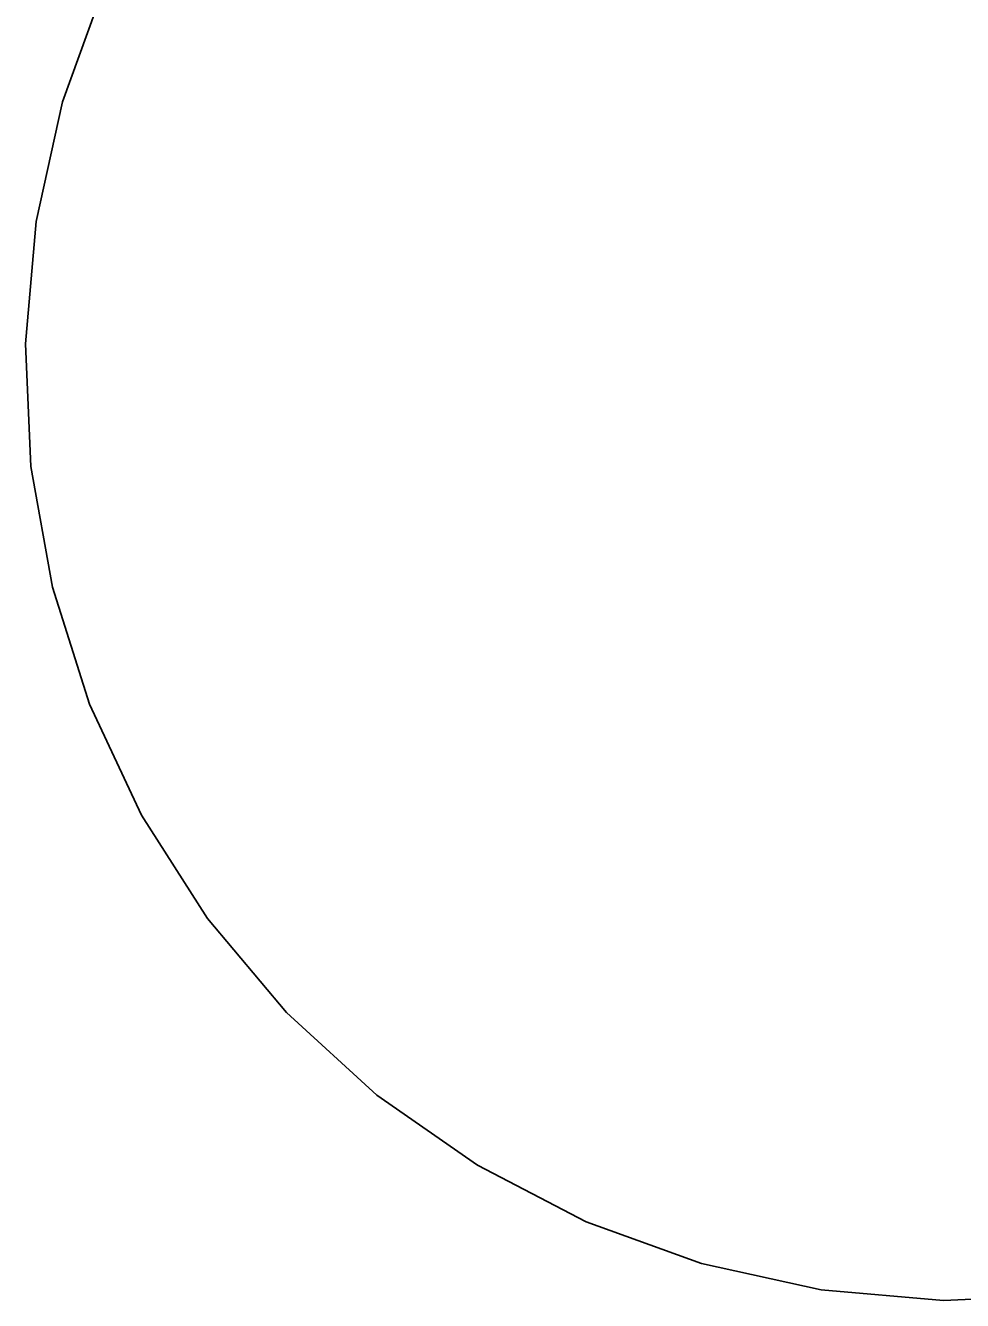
# Model space of a CAD drawing. Extents: x 6540402 to 6566579, y 5525343 to 5532423.
# Drawn here: x 6544579.8902 to 6544580.1402, y 5526291.7701 to 5526292.11 of the extents above; entities that cross this region are included whole.
import ezdxf

# ---------------------------------------------------------------- set-up
doc = ezdxf.new("R2010")
doc.units = 0
doc.layers.add('IR_ps_geometria', color=7, linetype='Continuous')

msp = doc.modelspace()

# ---------------------------------------------------------------- linework, layer by layer
at = {"layer": 'IR_ps_geometria'}
msp.add_lwpolyline([(6544580.16773, 5526291.77157), (6544580.13506, 5526291.7701), (6544580.10248, 5526291.7729), (6544580.07055, 5526291.77994), (6544580.0398, 5526291.79108), (6544580.01077, 5526291.80614), (6544579.98396, 5526291.82486), (6544579.95982, 5526291.84692), (6544579.93876, 5526291.87194), (6544579.92116, 5526291.89949), (6544579.90729, 5526291.92911), (6544579.89742, 5526291.96029), (6544579.89169, 5526291.99248), (6544579.89022, 5526292.02515), (6544579.89303, 5526292.05773), (6544579.90006, 5526292.08967), (6544579.9112, 5526292.12041)], dxfattribs=at)
msp.add_lwpolyline([(6544580.16773, 5526291.77157), (6544580.13506, 5526291.7701), (6544580.10248, 5526291.7729), (6544580.07055, 5526291.77994), (6544580.0398, 5526291.79108), (6544580.01077, 5526291.80614), (6544579.98396, 5526291.82486), (6544579.95982, 5526291.84692), (6544579.93876, 5526291.87194), (6544579.92116, 5526291.89949), (6544579.90729, 5526291.92911), (6544579.89742, 5526291.96029), (6544579.89169, 5526291.99248), (6544579.89022, 5526292.02515), (6544579.89303, 5526292.05773), (6544579.90006, 5526292.08967), (6544579.9112, 5526292.12041)], dxfattribs=at)
msp.add_lwpolyline([(6544580.16773, 5526291.77157), (6544580.13506, 5526291.7701), (6544580.10248, 5526291.7729), (6544580.07055, 5526291.77994), (6544580.0398, 5526291.79108), (6544580.01077, 5526291.80614), (6544579.98396, 5526291.82486), (6544579.95982, 5526291.84692), (6544579.93876, 5526291.87194), (6544579.92116, 5526291.89949), (6544579.90729, 5526291.92911), (6544579.89742, 5526291.96029), (6544579.89169, 5526291.99248), (6544579.89022, 5526292.02515), (6544579.89303, 5526292.05773), (6544579.90006, 5526292.08967), (6544579.9112, 5526292.12041)], dxfattribs=at)
msp.add_lwpolyline([(6544580.16773, 5526291.77157), (6544580.13506, 5526291.7701), (6544580.10248, 5526291.7729), (6544580.07055, 5526291.77994), (6544580.0398, 5526291.79108), (6544580.01077, 5526291.80614), (6544579.98396, 5526291.82486), (6544579.95982, 5526291.84692), (6544579.93876, 5526291.87194), (6544579.92116, 5526291.89949), (6544579.90729, 5526291.92911), (6544579.89742, 5526291.96029), (6544579.89169, 5526291.99248), (6544579.89022, 5526292.02515), (6544579.89303, 5526292.05773), (6544579.90006, 5526292.08967), (6544579.9112, 5526292.12041)], dxfattribs=at)
msp.add_lwpolyline([(6544580.16773, 5526291.77157), (6544580.13506, 5526291.7701), (6544580.10248, 5526291.7729), (6544580.07055, 5526291.77994), (6544580.0398, 5526291.79108), (6544580.01077, 5526291.80614), (6544579.98396, 5526291.82486), (6544579.95982, 5526291.84692), (6544579.93876, 5526291.87194), (6544579.92116, 5526291.89949), (6544579.90729, 5526291.92911), (6544579.89742, 5526291.96029), (6544579.89169, 5526291.99248), (6544579.89022, 5526292.02515), (6544579.89303, 5526292.05773), (6544579.90006, 5526292.08967), (6544579.9112, 5526292.12041)], dxfattribs=at)
msp.add_lwpolyline([(6544580.16773, 5526291.77157), (6544580.13506, 5526291.7701), (6544580.10248, 5526291.7729), (6544580.07055, 5526291.77994), (6544580.0398, 5526291.79108), (6544580.01077, 5526291.80614), (6544579.98396, 5526291.82486), (6544579.95982, 5526291.84692), (6544579.93876, 5526291.87194), (6544579.92116, 5526291.89949), (6544579.90729, 5526291.92911), (6544579.89742, 5526291.96029), (6544579.89169, 5526291.99248), (6544579.89022, 5526292.02515), (6544579.89303, 5526292.05773), (6544579.90006, 5526292.08967), (6544579.9112, 5526292.12041)], dxfattribs=at)
msp.add_lwpolyline([(6544580.16773, 5526291.77157), (6544580.13506, 5526291.7701), (6544580.10248, 5526291.7729), (6544580.07055, 5526291.77994), (6544580.0398, 5526291.79108), (6544580.01077, 5526291.80614), (6544579.98396, 5526291.82486), (6544579.95982, 5526291.84692), (6544579.93876, 5526291.87194), (6544579.92116, 5526291.89949), (6544579.90729, 5526291.92911), (6544579.89742, 5526291.96029), (6544579.89169, 5526291.99248), (6544579.89022, 5526292.02515), (6544579.89303, 5526292.05773), (6544579.90006, 5526292.08967), (6544579.9112, 5526292.12041)], dxfattribs=at)
msp.add_lwpolyline([(6544580.16773, 5526291.77157), (6544580.13506, 5526291.7701), (6544580.10248, 5526291.7729), (6544580.07055, 5526291.77994), (6544580.0398, 5526291.79108), (6544580.01077, 5526291.80614), (6544579.98396, 5526291.82486), (6544579.95982, 5526291.84692), (6544579.93876, 5526291.87194), (6544579.92116, 5526291.89949), (6544579.90729, 5526291.92911), (6544579.89742, 5526291.96029), (6544579.89169, 5526291.99248), (6544579.89022, 5526292.02515), (6544579.89303, 5526292.05773), (6544579.90006, 5526292.08967), (6544579.9112, 5526292.12041)], dxfattribs=at)
msp.add_lwpolyline([(6544580.16773, 5526291.77157), (6544580.13506, 5526291.7701), (6544580.10248, 5526291.7729), (6544580.07055, 5526291.77994), (6544580.0398, 5526291.79108), (6544580.01077, 5526291.80614), (6544579.98396, 5526291.82486), (6544579.95982, 5526291.84692), (6544579.93876, 5526291.87194), (6544579.92116, 5526291.89949), (6544579.90729, 5526291.92911), (6544579.89742, 5526291.96029), (6544579.89169, 5526291.99248), (6544579.89022, 5526292.02515), (6544579.89303, 5526292.05773), (6544579.90006, 5526292.08967), (6544579.9112, 5526292.12041)], dxfattribs=at)
msp.add_lwpolyline([(6544580.16773, 5526291.77157), (6544580.13506, 5526291.7701), (6544580.10248, 5526291.7729), (6544580.07055, 5526291.77994), (6544580.0398, 5526291.79108), (6544580.01077, 5526291.80614), (6544579.98396, 5526291.82486), (6544579.95982, 5526291.84692), (6544579.93876, 5526291.87194), (6544579.92116, 5526291.89949), (6544579.90729, 5526291.92911), (6544579.89742, 5526291.96029), (6544579.89169, 5526291.99248), (6544579.89022, 5526292.02515), (6544579.89303, 5526292.05773), (6544579.90006, 5526292.08967), (6544579.9112, 5526292.12041)], dxfattribs=at)
msp.add_lwpolyline([(6544580.16773, 5526291.77157), (6544580.13506, 5526291.7701), (6544580.10248, 5526291.7729), (6544580.07055, 5526291.77994), (6544580.0398, 5526291.79108), (6544580.01077, 5526291.80614), (6544579.98396, 5526291.82486), (6544579.95982, 5526291.84692), (6544579.93876, 5526291.87194), (6544579.92116, 5526291.89949), (6544579.90729, 5526291.92911), (6544579.89742, 5526291.96029), (6544579.89169, 5526291.99248), (6544579.89022, 5526292.02515), (6544579.89303, 5526292.05773), (6544579.90006, 5526292.08967), (6544579.9112, 5526292.12041)], dxfattribs=at)
msp.add_lwpolyline([(6544580.16773, 5526291.77157), (6544580.13506, 5526291.7701), (6544580.10248, 5526291.7729), (6544580.07055, 5526291.77994), (6544580.0398, 5526291.79108), (6544580.01077, 5526291.80614), (6544579.98396, 5526291.82486), (6544579.95982, 5526291.84692), (6544579.93876, 5526291.87194), (6544579.92116, 5526291.89949), (6544579.90729, 5526291.92911), (6544579.89742, 5526291.96029), (6544579.89169, 5526291.99248), (6544579.89022, 5526292.02515), (6544579.89303, 5526292.05773), (6544579.90006, 5526292.08967), (6544579.9112, 5526292.12041)], dxfattribs=at)
msp.add_lwpolyline([(6544580.16773, 5526291.77157), (6544580.13506, 5526291.7701), (6544580.10248, 5526291.7729), (6544580.07055, 5526291.77994), (6544580.0398, 5526291.79108), (6544580.01077, 5526291.80614), (6544579.98396, 5526291.82486), (6544579.95982, 5526291.84692), (6544579.93876, 5526291.87194), (6544579.92116, 5526291.89949), (6544579.90729, 5526291.92911), (6544579.89742, 5526291.96029), (6544579.89169, 5526291.99248), (6544579.89022, 5526292.02515), (6544579.89303, 5526292.05773), (6544579.90006, 5526292.08967), (6544579.9112, 5526292.12041)], dxfattribs=at)
msp.add_lwpolyline([(6544580.16773, 5526291.77157), (6544580.13506, 5526291.7701), (6544580.10248, 5526291.7729), (6544580.07055, 5526291.77994), (6544580.0398, 5526291.79108), (6544580.01077, 5526291.80614), (6544579.98396, 5526291.82486), (6544579.95982, 5526291.84692), (6544579.93876, 5526291.87194), (6544579.92116, 5526291.89949), (6544579.90729, 5526291.92911), (6544579.89742, 5526291.96029), (6544579.89169, 5526291.99248), (6544579.89022, 5526292.02515), (6544579.89303, 5526292.05773), (6544579.90006, 5526292.08967), (6544579.9112, 5526292.12041)], dxfattribs=at)
msp.add_lwpolyline([(6544580.16773, 5526291.77157), (6544580.13506, 5526291.7701), (6544580.10248, 5526291.7729), (6544580.07055, 5526291.77994), (6544580.0398, 5526291.79108), (6544580.01077, 5526291.80614), (6544579.98396, 5526291.82486), (6544579.95982, 5526291.84692), (6544579.93876, 5526291.87194), (6544579.92116, 5526291.89949), (6544579.90729, 5526291.92911), (6544579.89742, 5526291.96029), (6544579.89169, 5526291.99248), (6544579.89022, 5526292.02515), (6544579.89303, 5526292.05773), (6544579.90006, 5526292.08967), (6544579.9112, 5526292.12041)], dxfattribs=at)
msp.add_lwpolyline([(6544580.16773, 5526291.77157), (6544580.13506, 5526291.7701), (6544580.10248, 5526291.7729), (6544580.07055, 5526291.77994), (6544580.0398, 5526291.79108), (6544580.01077, 5526291.80614), (6544579.98396, 5526291.82486), (6544579.95982, 5526291.84692), (6544579.93876, 5526291.87194), (6544579.92116, 5526291.89949), (6544579.90729, 5526291.92911), (6544579.89742, 5526291.96029), (6544579.89169, 5526291.99248), (6544579.89022, 5526292.02515), (6544579.89303, 5526292.05773), (6544579.90006, 5526292.08967), (6544579.9112, 5526292.12041)], dxfattribs=at)
msp.add_lwpolyline([(6544580.16773, 5526291.77157), (6544580.13506, 5526291.7701), (6544580.10248, 5526291.7729), (6544580.07055, 5526291.77994), (6544580.0398, 5526291.79108), (6544580.01077, 5526291.80614), (6544579.98396, 5526291.82486), (6544579.95982, 5526291.84692), (6544579.93876, 5526291.87194), (6544579.92116, 5526291.89949), (6544579.90729, 5526291.92911), (6544579.89742, 5526291.96029), (6544579.89169, 5526291.99248), (6544579.89022, 5526292.02515), (6544579.89303, 5526292.05773), (6544579.90006, 5526292.08967), (6544579.9112, 5526292.12041)], dxfattribs=at)
msp.add_lwpolyline([(6544580.16773, 5526291.77157), (6544580.13506, 5526291.7701), (6544580.10248, 5526291.7729), (6544580.07055, 5526291.77994), (6544580.0398, 5526291.79108), (6544580.01077, 5526291.80614), (6544579.98396, 5526291.82486), (6544579.95982, 5526291.84692), (6544579.93876, 5526291.87194), (6544579.92116, 5526291.89949), (6544579.90729, 5526291.92911), (6544579.89742, 5526291.96029), (6544579.89169, 5526291.99248), (6544579.89022, 5526292.02515), (6544579.89303, 5526292.05773), (6544579.90006, 5526292.08967), (6544579.9112, 5526292.12041)], dxfattribs=at)
msp.add_lwpolyline([(6544580.16773, 5526291.77157), (6544580.13506, 5526291.7701), (6544580.10248, 5526291.7729), (6544580.07055, 5526291.77994), (6544580.0398, 5526291.79108), (6544580.01077, 5526291.80614), (6544579.98396, 5526291.82486), (6544579.95982, 5526291.84692), (6544579.93876, 5526291.87194), (6544579.92116, 5526291.89949), (6544579.90729, 5526291.92911), (6544579.89742, 5526291.96029), (6544579.89169, 5526291.99248), (6544579.89022, 5526292.02515), (6544579.89303, 5526292.05773), (6544579.90006, 5526292.08967), (6544579.9112, 5526292.12041)], dxfattribs=at)
msp.add_lwpolyline([(6544580.16773, 5526291.77157), (6544580.13506, 5526291.7701), (6544580.10248, 5526291.7729), (6544580.07055, 5526291.77994), (6544580.0398, 5526291.79108), (6544580.01077, 5526291.80614), (6544579.98396, 5526291.82486), (6544579.95982, 5526291.84692), (6544579.93876, 5526291.87194), (6544579.92116, 5526291.89949), (6544579.90729, 5526291.92911), (6544579.89742, 5526291.96029), (6544579.89169, 5526291.99248), (6544579.89022, 5526292.02515), (6544579.89303, 5526292.05773), (6544579.90006, 5526292.08967), (6544579.9112, 5526292.12041)], dxfattribs=at)
msp.add_lwpolyline([(6544580.16773, 5526291.77157), (6544580.13506, 5526291.7701), (6544580.10248, 5526291.7729), (6544580.07055, 5526291.77994), (6544580.0398, 5526291.79108), (6544580.01077, 5526291.80614), (6544579.98396, 5526291.82486), (6544579.95982, 5526291.84692), (6544579.93876, 5526291.87194), (6544579.92116, 5526291.89949), (6544579.90729, 5526291.92911), (6544579.89742, 5526291.96029), (6544579.89169, 5526291.99248), (6544579.89022, 5526292.02515), (6544579.89303, 5526292.05773), (6544579.90006, 5526292.08967), (6544579.9112, 5526292.12041)], dxfattribs=at)
msp.add_lwpolyline([(6544580.16773, 5526291.77157), (6544580.13506, 5526291.7701), (6544580.10248, 5526291.7729), (6544580.07055, 5526291.77994), (6544580.0398, 5526291.79108), (6544580.01077, 5526291.80614), (6544579.98396, 5526291.82486), (6544579.95982, 5526291.84692), (6544579.93876, 5526291.87194), (6544579.92116, 5526291.89949), (6544579.90729, 5526291.92911), (6544579.89742, 5526291.96029), (6544579.89169, 5526291.99248), (6544579.89022, 5526292.02515), (6544579.89303, 5526292.05773), (6544579.90006, 5526292.08967), (6544579.9112, 5526292.12041)], dxfattribs=at)
msp.add_lwpolyline([(6544580.16773, 5526291.77157), (6544580.13506, 5526291.7701), (6544580.10248, 5526291.7729), (6544580.07055, 5526291.77994), (6544580.0398, 5526291.79108), (6544580.01077, 5526291.80614), (6544579.98396, 5526291.82486), (6544579.95982, 5526291.84692), (6544579.93876, 5526291.87194), (6544579.92116, 5526291.89949), (6544579.90729, 5526291.92911), (6544579.89742, 5526291.96029), (6544579.89169, 5526291.99248), (6544579.89022, 5526292.02515), (6544579.89303, 5526292.05773), (6544579.90006, 5526292.08967), (6544579.9112, 5526292.12041)], dxfattribs=at)
msp.add_lwpolyline([(6544580.16773, 5526291.77157), (6544580.13506, 5526291.7701), (6544580.10248, 5526291.7729), (6544580.07055, 5526291.77994), (6544580.0398, 5526291.79108), (6544580.01077, 5526291.80614), (6544579.98396, 5526291.82486), (6544579.95982, 5526291.84692), (6544579.93876, 5526291.87194), (6544579.92116, 5526291.89949), (6544579.90729, 5526291.92911), (6544579.89742, 5526291.96029), (6544579.89169, 5526291.99248), (6544579.89022, 5526292.02515), (6544579.89303, 5526292.05773), (6544579.90006, 5526292.08967), (6544579.9112, 5526292.12041)], dxfattribs=at)
msp.add_lwpolyline([(6544580.16773, 5526291.77157), (6544580.13506, 5526291.7701), (6544580.10248, 5526291.7729), (6544580.07055, 5526291.77994), (6544580.0398, 5526291.79108), (6544580.01077, 5526291.80614), (6544579.98396, 5526291.82486), (6544579.95982, 5526291.84692), (6544579.93876, 5526291.87194), (6544579.92116, 5526291.89949), (6544579.90729, 5526291.92911), (6544579.89742, 5526291.96029), (6544579.89169, 5526291.99248), (6544579.89022, 5526292.02515), (6544579.89303, 5526292.05773), (6544579.90006, 5526292.08967), (6544579.9112, 5526292.12041)], dxfattribs=at)
msp.add_lwpolyline([(6544580.16773, 5526291.77157), (6544580.13506, 5526291.7701), (6544580.10248, 5526291.7729), (6544580.07055, 5526291.77994), (6544580.0398, 5526291.79108), (6544580.01077, 5526291.80614), (6544579.98396, 5526291.82486), (6544579.95982, 5526291.84692), (6544579.93876, 5526291.87194), (6544579.92116, 5526291.89949), (6544579.90729, 5526291.92911), (6544579.89742, 5526291.96029), (6544579.89169, 5526291.99248), (6544579.89022, 5526292.02515), (6544579.89303, 5526292.05773), (6544579.90006, 5526292.08967), (6544579.9112, 5526292.12041)], dxfattribs=at)
msp.add_lwpolyline([(6544580.16773, 5526291.77157), (6544580.13506, 5526291.7701), (6544580.10248, 5526291.7729), (6544580.07055, 5526291.77994), (6544580.0398, 5526291.79108), (6544580.01077, 5526291.80614), (6544579.98396, 5526291.82486), (6544579.95982, 5526291.84692), (6544579.93876, 5526291.87194), (6544579.92116, 5526291.89949), (6544579.90729, 5526291.92911), (6544579.89742, 5526291.96029), (6544579.89169, 5526291.99248), (6544579.89022, 5526292.02515), (6544579.89303, 5526292.05773), (6544579.90006, 5526292.08967), (6544579.9112, 5526292.12041)], dxfattribs=at)
msp.add_lwpolyline([(6544580.16773, 5526291.77157), (6544580.13506, 5526291.7701), (6544580.10248, 5526291.7729), (6544580.07055, 5526291.77994), (6544580.0398, 5526291.79108), (6544580.01077, 5526291.80614), (6544579.98396, 5526291.82486), (6544579.95982, 5526291.84692), (6544579.93876, 5526291.87194), (6544579.92116, 5526291.89949), (6544579.90729, 5526291.92911), (6544579.89742, 5526291.96029), (6544579.89169, 5526291.99248), (6544579.89022, 5526292.02515), (6544579.89303, 5526292.05773), (6544579.90006, 5526292.08967), (6544579.9112, 5526292.12041)], dxfattribs=at)
msp.add_lwpolyline([(6544580.16773, 5526291.77157), (6544580.13506, 5526291.7701), (6544580.10248, 5526291.7729), (6544580.07055, 5526291.77994), (6544580.0398, 5526291.79108), (6544580.01077, 5526291.80614), (6544579.98396, 5526291.82486), (6544579.95982, 5526291.84692), (6544579.93876, 5526291.87194), (6544579.92116, 5526291.89949), (6544579.90729, 5526291.92911), (6544579.89742, 5526291.96029), (6544579.89169, 5526291.99248), (6544579.89022, 5526292.02515), (6544579.89303, 5526292.05773), (6544579.90006, 5526292.08967), (6544579.9112, 5526292.12041)], dxfattribs=at)
msp.add_lwpolyline([(6544580.16773, 5526291.77157), (6544580.13506, 5526291.7701), (6544580.10248, 5526291.7729), (6544580.07055, 5526291.77994), (6544580.0398, 5526291.79108), (6544580.01077, 5526291.80614), (6544579.98396, 5526291.82486), (6544579.95982, 5526291.84692), (6544579.93876, 5526291.87194), (6544579.92116, 5526291.89949), (6544579.90729, 5526291.92911), (6544579.89742, 5526291.96029), (6544579.89169, 5526291.99248), (6544579.89022, 5526292.02515), (6544579.89303, 5526292.05773), (6544579.90006, 5526292.08967), (6544579.9112, 5526292.12041)], dxfattribs=at)

doc.saveas('drawing.dxf')
